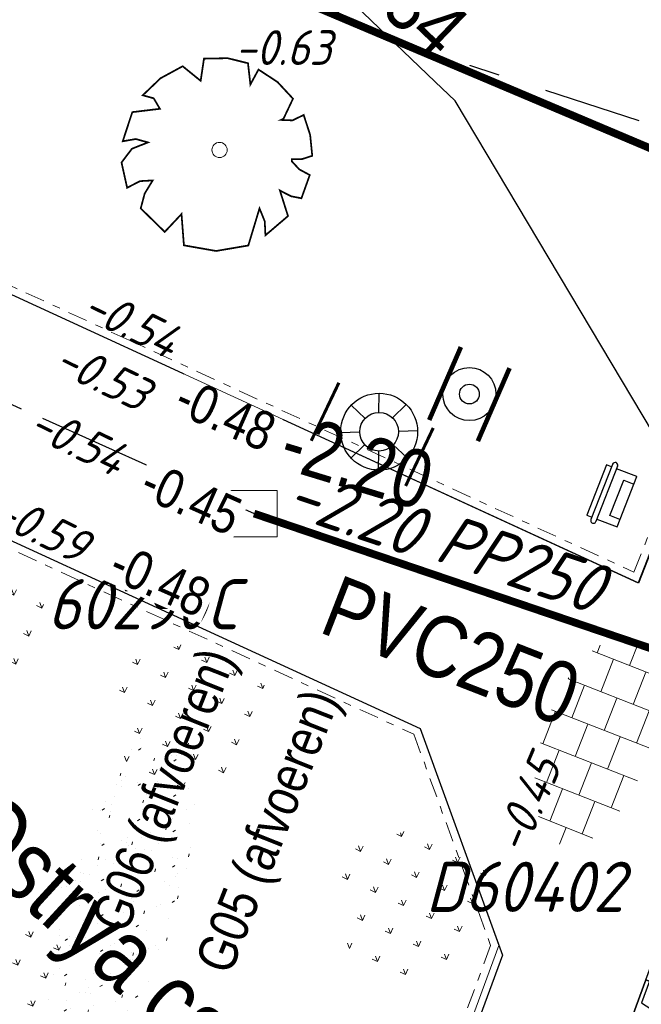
# Model space of a CAD drawing. Header units: metres. Extents: x 111546 to 149831, y 498798 to 507863.
# Tile 1051 of 1056: x 112003 to 112011, y 501972 to 501985. Entities that reach past the tile are written whole.
import ezdxf
from ezdxf import colors
from ezdxf.entities.mleader import LeaderData, LeaderLine
from ezdxf.enums import TextEntityAlignment as Align
from ezdxf.math import Vec2, Vec3

# ---------------------------------------------------------------- set-up
doc = ezdxf.new("R2010")
doc.units = ezdxf.units.M
for name, pattern in [('ACAD_ISO09W100', [45, 24, -3, 6, -3, 6, -3]), ('DASHDOT', [25.4, 12.7, -6.35, 0, -6.35]), ('DASHED', [19.05, 12.7, -6.35]), ('HIDDEN', [9.525, 6.35, -3.175]), ('JIS_02_0.7', [1.35, 0.75, -0.6])]:
    doc.linetypes.add(name, pattern=pattern)
for name, color, linetype in [('0-hoogte mv-bestaand', 253, 'Continuous'), ('0-hoogte mv-nieuw', 2, 'Continuous'), ('0-werkgrens', 210, 'FENCELINE1'), ('2-bs-Put inspectie', 252, 'Continuous'), ('2-bs-Put inspectie nummer', 252, 'Continuous'), ('2-bs-Streng gemengd', 252, 'ACAD_ISO09W100'), ('2-nw- bob-DWA', 20, 'Continuous'), ('2-nw-diameter DWA', 20, 'Continuous'), ('2-nw-streng-DWA PVC', 131, 'DASHED'), ('2-nw-tekst-flexibele aansluiting', 7, 'Continuous'), ('2-vw-DWA-streng-PVC250-excl grondwerk', 41, 'RI-HWA-V'), ('2-vw-Streng gemengd  bobtot', 54, 'Continuous'), ('2-vw-Streng gemengd diameter', 54, 'Continuous'), ('3-bs-irb 50x20', 13, 'Continuous'), ('3-nw-object-hondepoepbakken en afvalbakken', 2, 'Continuous'), ('3-nw-verkeersbord-paal-aanlegtek', 2, 'Continuous'), ('3-vw-band-ob 6x20', 30, 'Continuous'), ('3-vw-verkeersbord tekst', 3, 'JIS_02_0.7'), ('4-nw-boom tekst', 7, 'Continuous'), ('Q21_LICHTMAST', 252, 'Continuous'), ('Q26_BOOM', 252, 'Continuous'), ('T13_TALUDLIJN', 252, 'HIDDEN')]:
    doc.layers.add(name, color=color, linetype=linetype)
for name, color, linetype, lineweight in [('3-nw-arcering-trottoir', 2, 'Continuous', 15), ('3-nw-band-ob 10x20', 7, 'Continuous', 13), ('3-nw-band-ob 10x20-achterkant', 7, 'DASHDOT', 13), ('3-vw-object-hondepoepbakken en afvalbakken', 7, 'Continuous', 13), ('3-vw-verkeersbord-paal', 7, 'Continuous', 15), ('4-bs-gras', 253, 'Continuous', 9), ('4-nw-boom 1e grootte', 7, 'Continuous', 35), ('4-nw-gazon', 7, 'Continuous', 5)]:
    doc.layers.add(name, color=color, linetype=linetype, lineweight=lineweight)
doc.styles.get("Standard").update_dxf_attribs({"font": 'isocp-ie.shx'})
doc.styles.add('veysel', font='isocp-ie.shx', dxfattribs={"height": 0.1})
doc.styles.add('Zaanstad', font='ARIALN.TTF')
doc.styles.add('Zaanstad 1-100 3.5mm', font='ARIALN.TTF', dxfattribs={"height": 0.35})
doc.styles.add('Zaanstad 1-200 2.5mm', font='ARIALN.TTF', dxfattribs={"height": 0.5})
doc.styles.add('Zaanstad 1-500 1.8mm', font='ARIALN.TTF', dxfattribs={"height": 0.9})
doc.styles.add('Zaanstad 1-500 2.0mm', font='ARIALN.TTF', dxfattribs={"height": 1})
doc.linetypes.add('FENCELINE1', pattern='A,6.35,-2.54,[133,ltypeshp.shx,S=2.54,R=0,X=-2.54,Y=0],-2.54,25.4', length=36.83)
doc.linetypes.add('RI-HWA-V', pattern='A,2.5,[24,NLCS.SHX,S=1,R=0,X=0,Y=0],2.5,-1.8', length=6.8)

# ---------------------------------------------------------------- blocks, each defined once
blk = doc.blocks.new('Q21')
at = {"color": 0, "linetype": 'ByBlock', "lineweight": -2}
for p, q in [((-0.003, 0.25), (0.001, 0.5)), ((-0.181, 0.172), (-0.363, 0.343)), ((0.173, 0.18), (0.351, 0.353)), ((0.25, 0.008), (0.5, 0.015)), ((-0.25, -0.008), (-0.5, -0.015)), ((-0.186, -0.167), (-0.365, -0.341)), ((-0.01, -0.25), (-0.014, -0.5)), ((0.183, -0.171), (0.357, -0.336))]:
    blk.add_line(p, q, dxfattribs=at)
for radius in [0.498, 0.25]:
    blk.add_circle((0, 0), radius, dxfattribs=at)
blk = doc.blocks.new('Q26')
at = {"linetype": 'Continuous', "lineweight": 20, "const_width": 0.0225}
blk.add_lwpolyline([(0.757, 0.516), (1.237, 0.371), (1.308, -0.046), (1.235, -0.463), (0.83, -0.494), (1.061, -0.711), (0.757, -1.022), (0.565, -0.971), (0.395, -0.867), (0.404, -1.032), (0.49, -1.198), (0.163, -1.271), (-0.015, -1.136), (-0.097, -0.929), (-0.141, -1.084), (-0.112, -1.255), (-0.489, -1.131), (-0.532, -0.774), (-0.668, -0.854), (-0.707, -0.996), (-0.927, -0.766), (-1.083, -0.479), (-0.894, -0.246), (-1.181, -0.203), (-1.187, 0.104), (-1.122, 0.367), (-0.847, 0.398), (-1.04, 0.503), (-0.879, 0.749), (-0.663, 0.95), (-0.402, 0.826), (-0.388, 0.795), (-0.382, 0.942), (-0.452, 1.088), (-0.194, 1.172), (0.076, 1.199), (0.118, 1.07), (0.119, 0.935), (0.148, 0.935), (0.252, 1.031), (0.325, 1.167), (0.626, 1.059), (0.6, 0.925), (0.525, 0.78), (0.856, 0.885), (1.105, 0.593), (0.924, 0.584)], close=True, dxfattribs=at)
at = {"linetype": 'Continuous', "lineweight": 20}
blk.add_circle((0.001, -0.001), 0.0983, dxfattribs=at)
blk = doc.blocks.new('PUTVNB')
at = {"linetype": 'Continuous', "lineweight": 13}
blk.add_line((-0.008, -0.504), (-0.004, -0.498), dxfattribs=at)
at = {"linetype": 'Continuous', "lineweight": 13, "ltscale": 0.04, "flags": 128}
blk.add_lwpolyline([(-0.5, 0.5), (-0.5, -0.5), (0.5, -0.5), (0.5, 0.5), (-0.5, 0.5)], dxfattribs=at)
at = {"linetype": 'Continuous', "lineweight": 13}
blk.add_point((0, 0), dxfattribs=at)
blk = doc.blocks.new('3-inritblok 50 L')
blk.add_lwpolyline([(0, 0), (0.5, 0), (0.5, 0.5), (0, 0.5)], close=True)
for points in [[(0, 0.5), (0.5, 0.5)], [(0.5, 0.45), (0.2, 0.45), (0.1, 0)], [(0.5, 0.5), (0.5, 0)]]:
    blk.add_lwpolyline(points)
blk = doc.blocks.new('3-inritblok 50 R')
blk.add_lwpolyline([(0, 0), (0.5, 0), (0.5, 0.5), (0, 0.5)], close=True)
for points in [[(0, 0.5), (0.5, 0.5)], [(0, 0.45), (0.3, 0.45), (0.4, 0)], [(0.5, 0.5), (0.5, 0)]]:
    blk.add_lwpolyline(points)
blk = doc.blocks.new('3-inritblok 50')
blk.add_lwpolyline([(0, 0), (0, 0.5), (0.5, 0.5), (0.5, 0)], close=True)
blk.add_lwpolyline([(0, 0.45), (0.5, 0.45)])
blk = doc.blocks.new('*U635')
for name, p in [('3-inritblok 50 L', (0, 0)), ('3-inritblok 50', (0.5, 0)), ('3-inritblok 50', (1, 0)), ('3-inritblok 50', (1.5, 0)), ('3-inritblok 50', (2, 0)), ('3-inritblok 50', (2.5, 0)), ('3-inritblok 50 R', (3, 0))]:
    blk.add_blockref(name, p)
blk = doc.blocks.new('3-vuilnisbak')
for points in [[(0.35, 0.14), (0.35, 0.42), (-0.35, 0.42), (-0.35, 0.14)], [(0.245, 0.42), (0.245, 0.28), (-0.245, 0.28), (-0.245, 0.42)], [(-0.385, 0.14), (0.385, 0.14)], [(-0.383, 0.07), (0.385, 0.07)], [(-0.35, 0.07), (-0.35, 0), (0.35, 0), (0.35, 0.07)]]:
    blk.add_lwpolyline(points)
for centre, start, end in [((-0.385, 0.105), 90, 270), ((0.385, 0.105), 270, 90)]:
    blk.add_arc(centre, 0.035, start, end)
blk = doc.blocks.new('4-boom 1e grootte')
at = {"layer": '4-nw-boom tekst', "style": 'Zaanstad'}
blk.add_attdef('BOOMSOORT', text='', height=0.9, dxfattribs=at).set_placement((2.842, 1.834), align=Align.BOTTOM_LEFT)
blk = doc.blocks.new('paal_verkeersbord')
at = {"const_width": 0.035}
blk.add_lwpolyline([(-0.3, -0.1997), (0.3, -0.2003)], dxfattribs=at)
for radius in [0.2, 0.0745]:
    blk.add_circle((0, 0), radius)

msp = doc.modelspace()

# ---------------------------------------------------------------- hatches: boundary and pattern name
at = {"layer": '4-bs-gras'}
h = msp.add_hatch(dxfattribs=at)
h.set_pattern_fill('AGR-KRUIDEN', color=256, scale=0.04, pattern_type=2)
h.set_pattern_definition([(110.0468, (111981.19658, 501965.0691), (-0.3626612, 0.1687508), [0.075, -0.4906854]), (65.0468, (111981.19658, 501965.0691), (-0.362661, 0.168751), [0.075, -0.325]), (155.0468, (111981.19658, 501965.0691), (-0.168751, -0.362661), [0.075, -0.325])])
h.paths.add_polyline_path([(112003.6125, 501977.2639), (112002.8957, 501977.856), (112002.2409, 501977.6171), (112001.6677, 501977.6121), (112001.6765, 501976.6014), (112001.9776, 501975.7764), (112002.9077, 501975.833), (112003.3429, 501976.3383), (112003.5296, 501976.5386)])
h = msp.add_hatch(dxfattribs=at)
h.set_pattern_fill('AGR-KRUIDEN', color=256, scale=0.04, pattern_type=2)
h.set_pattern_definition([(110.0468, (111984.0558, 501964.02626), (-0.3626612, 0.1687508), [0.075, -0.4906854]), (65.0468, (111984.0558, 501964.02626), (-0.362661, 0.168751), [0.075, -0.325]), (155.0468, (111984.0558, 501964.02626), (-0.168751, -0.362661), [0.075, -0.325])])
h.paths.add_polyline_path([(112006.4718, 501976.221), (112005.7549, 501976.8131), (112005.1001, 501976.5742), (112004.5269, 501976.5692), (112004.5358, 501975.5586), (112004.8368, 501974.7336), (112005.7669, 501974.7902), (112006.2021, 501975.2955), (112006.3888, 501975.4958)])
h = msp.add_hatch(dxfattribs=at)
h.set_pattern_fill('AGR-KRUIDEN', color=256, scale=0.04, pattern_type=2)
h.set_pattern_definition([(110.0468, (111986.94276, 501961.60772), (-0.3626612, 0.1687508), [0.075, -0.4906854]), (65.0468, (111986.94276, 501961.6077), (-0.362661, 0.168751), [0.075, -0.325]), (155.0468, (111986.94276, 501961.6077), (-0.168751, -0.362661), [0.075, -0.325])])
h.paths.add_polyline_path([(112009.3587, 501973.8025), (112008.6418, 501974.3946), (112007.9871, 501974.1557), (112007.4139, 501974.1507), (112007.4227, 501973.14), (112007.7238, 501972.315), (112008.6538, 501972.3716), (112009.0891, 501972.8769), (112009.2757, 501973.0772)])
h = msp.add_hatch(dxfattribs=at)
h.set_pattern_fill('AGR-KRUIDEN', color=256, scale=0.04, pattern_type=2)
h.set_pattern_definition([(110.0468, (111981.41497, 501960.6417), (-0.3626612, 0.1687508), [0.075, -0.4906854]), (65.0468, (111981.41497, 501960.6417), (-0.362661, 0.168751), [0.075, -0.325]), (155.0468, (111981.41497, 501960.6417), (-0.168751, -0.362661), [0.075, -0.325])])
h.paths.add_polyline_path([(112003.8309, 501972.8364), (112003.114, 501973.4286), (112002.4593, 501973.1896), (112001.8861, 501973.1846), (112001.8949, 501972.174), (112002.196, 501971.349), (112003.1261, 501971.4056), (112003.5613, 501971.9109), (112003.7479, 501972.1112)])
at = {"layer": '4-nw-gazon', "ltscale": 0.1}
h = msp.add_hatch(dxfattribs=at)
h.set_pattern_fill('AGR-GRAS_GAZON', color=256, scale=0.25, angle=-113.13273, pattern_type=2)
h.set_pattern_definition([(241.78164, (112064.5933, 501874.53635), (0.2124434, -0.4326158), [0, -0.38, 0, -0.425, 0, -0.40625]), (211.78164, (112064.5933, 501874.53635), (-0.113171, -0.8250642), [0, -0.205, 0, -0.3425, 0, -0.13125]), (171.78164, (112064.8736, 501874.6628), (-0.7090806, -0.3214408), [0, -0.125, 0, -0.45, 0, -0.5875]), (161.78164, (112064.8736, 501874.6628), (-0.5948175, -0.5090546), [0, -0.0625, 0, -0.295, 0, -0.3375]), (255.28164, (112065.5638, 501873.92924), (0.2956015, -0.3487878), [0.0375, -0.523875]), (214.28164, (112064.78044, 501875.6657), (-0.0057321, -0.4571655), [0.0375, -0.523875])])
edge = h.paths.add_edge_path()
edge.add_ellipse((112004.5904, 501973.4431), major_axis=(-0.6872, -2.1913), ratio=0.3346445, start_angle=0, end_angle=360)

# ---------------------------------------------------------------- linework, layer by layer
at = {"layer": '2-bs-Streng gemengd', "ltscale": 0.1, "flags": 128}
msp.add_lwpolyline([(111983.0742, 501988.8471), (112006.3318, 501978.3755)], dxfattribs=at)
at = {"layer": '2-nw-streng-DWA PVC', "ltscale": 0.1, "const_width": 0.1}
msp.add_lwpolyline([(112014.3389, 501975.6563), (112006.3318, 501978.3755)], dxfattribs=at)
at = {"layer": '2-vw-DWA-streng-PVC250-excl grondwerk', "ltscale": 0.2, "flags": 128}
msp.add_lwpolyline([(112006.3318, 501978.3755), (112014.3389, 501975.6563)], dxfattribs=at)
at = {"layer": '3-nw-band-ob 10x20', "ltscale": 0.01}
msp.add_lwpolyline([(111999.365, 501979.779), (112008.482, 501975.592), (112009.5012, 501972.7852), (111998.244, 501942.1751, -0.4359573), (111992.8366, 501939.9133), (111951.1142, 501958.8501)], format="xyb", dxfattribs=at)
at = {"layer": '3-vw-band-ob 6x20', "ltscale": 0.05}
for points in [[(112012.58, 501980.721), (112011.309, 501977.473), (111999.9374, 501982.7035)], [(111998.926, 501978.8205), (111999.365, 501979.779), (112008.482, 501975.592), (112009.547, 501972.659), (112004.919, 501960.081), (111998.201, 501941.707), (111997.794, 501940.801)]]:
    msp.add_lwpolyline(points, dxfattribs=at)
at = {"layer": '3-vw-verkeersbord-paal', "const_width": 0.04}
for points in [[(112007.0722, 501979.3178), (112007.43, 501980.069)], [(112008.2943, 501978.7328), (112008.6521, 501979.4839)]]:
    msp.add_lwpolyline(points, dxfattribs=at)
at = {"layer": 'T13_TALUDLIJN', "ltscale": 0.2}
msp.add_lwpolyline([(112013.127, 501982.863), (112008.302, 501984.446), (112001.848, 501987.52)], dxfattribs=at)

# ---------------------------------------------------------------- block references
at = {"layer": '2-bs-Put inspectie', "xscale": 0.6, "yscale": 0.6, "zscale": 0.6}
msp.add_blockref('PUTVNB', (112006.3318, 501978.3755), dxfattribs=at)
at = {"layer": '3-bs-irb 50x20', "ltscale": 0.03, "rotation": 69.80421605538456}
msp.add_blockref('*U635', (112011.7037, 501971.6992), dxfattribs=at)
at = {"layer": '3-nw-object-hondepoepbakken en afvalbakken', "rotation": 248.5687173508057}
msp.add_blockref('3-vuilnisbak', (112010.7686, 501978.6816), dxfattribs=at)
at = {"layer": '3-nw-verkeersbord-paal-aanlegtek', "xscale": 1.716311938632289, "yscale": 1.716311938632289, "zscale": 1.716311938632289}
for rotation in [246.5859809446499, 66.58598094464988]:
    msp.add_blockref('paal_verkeersbord', (112009.1198, 501979.9221), dxfattribs=dict(at, rotation=rotation))
at = {"layer": '3-vw-object-hondepoepbakken en afvalbakken', "rotation": 248.5687173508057}
msp.add_blockref('3-vuilnisbak', (112010.7686, 501978.6816), dxfattribs=at)
at = {"layer": '4-nw-boom 1e grootte'}
ref = msp.add_blockref('4-boom 1e grootte', (111998.4384, 501973.1245), dxfattribs=dict(at, rotation=317.4143730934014))
ref.add_attrib('BOOMSOORT', '1e orde Ostrya carpinifolia', dxfattribs={"layer": '4-nw-boom tekst', "height": 0.9, "rotation": 317.41437, "style": 'Zaanstad'}).set_placement((111999.3936, 501976.5561), align=Align.BOTTOM_LEFT)
at = {"layer": 'Q21_LICHTMAST'}
msp.add_blockref('Q21', (112007.951, 501979.435), dxfattribs=at)
at = {"layer": 'Q26_BOOM', "rotation": 270}
msp.add_blockref('Q26', (112005.886, 501983.082), dxfattribs=at)

# ---------------------------------------------------------------- texts
at = {"layer": '0-hoogte mv-bestaand', "style": 'veysel', "oblique": 15}
for s, rotation, p in [('-0.63', 360, (112006.7084, 501984.1816)), ('-0.54', 334, (112004.6415, 501980.6489)), ('-0.53', 334, (112004.2709, 501979.9618)), ('-0.54', 334, (112003.9466, 501979.1248)), ('-0.59', 334, (112003.4744, 501977.9944)), ('-0.45', 67, (112010.0726, 501974.52))]:
    msp.add_text(s, height=0.45, rotation=rotation, dxfattribs=at).set_placement(p, align=Align.CENTER)
at = {"layer": '2-bs-Put inspectie nummer', "oblique": 15}
msp.add_text('60290C', height=0.65, dxfattribs=at).set_placement((112003.6536, 501976.6823), align=Align.BOTTOM_LEFT)
msp.add_text('D60402', height=0.65, dxfattribs=at).set_placement((112009.8356, 501973.2198), align=Align.CENTER)
at = {"layer": '2-nw-diameter DWA', "style": 'Zaanstad 1-500 2.0mm'}
msp.add_text('PVC250', height=0.8, rotation=338.71499, dxfattribs=at).set_placement((112008.6539, 501976.0056), align=Align.BOTTOM_CENTER)
at = {"layer": '2-vw-Streng gemengd  bobtot', "oblique": 15}
msp.add_text('-2.20', height=0.65, rotation=341.24275, dxfattribs=at).set_placement((112006.6405, 501978.1939), align=Align.BOTTOM_LEFT)
at = {"layer": '2-vw-Streng gemengd diameter', "oblique": 15}
msp.add_text('PP250', height=0.65, rotation=341.24275, dxfattribs=at).set_placement((112008.583, 501977.592), align=Align.BOTTOM_LEFT)
at = {"layer": '3-vw-verkeersbord tekst', "insert": (112006.1602, 501972.3312), "char_height": 0.5, "attachment_point": 7, "rotation": 68.32689, "line_spacing_factor": 0.63, "style": 'Zaanstad 1-100 3.5mm'}
msp.add_mtext_dynamic_manual_height_columns('\\A1;\\pxsm1;G05 (afvoeren)', width=6.090768, gutter_width=4.5, heights=[0], dxfattribs=at)

# ---------------------------------------------------------------- next in the draw order: texts
at = {"layer": '0-hoogte mv-nieuw', "insert": (112004.8179, 501978.6035), "char_height": 0.5, "attachment_point": 7, "rotation": 336.00094, "style": 'Zaanstad 1-200 2.5mm', "bg_fill": 3, "box_fill_scale": 1.1, "bg_fill_color": 256, "bg_fill_true_color": 13158600, "bg_fill_transparency": 0}
msp.add_mtext('\\A1;-0.45', dxfattribs=at)

# ---------------------------------------------------------------- next in the draw order: texts
at = {"layer": '0-hoogte mv-nieuw', "char_height": 0.5, "attachment_point": 7, "rotation": 336.00094, "style": 'Zaanstad 1-200 2.5mm', "bg_fill": 3, "box_fill_scale": 1.1, "bg_fill_color": 256, "bg_fill_true_color": 13158600, "bg_fill_transparency": 0}
for insert in [(112005.2621, 501979.6923), (112004.4151, 501977.5471)]:
    msp.add_mtext('\\A1;-0.48', dxfattribs=dict(at, insert=insert))

# ---------------------------------------------------------------- next in the draw order: linework, layer by layer
at = {"layer": '3-nw-band-ob 10x20-achterkant', "ltscale": 0.02}
msp.add_lwpolyline([(111999.4142, 501979.6463), (112008.4023, 501975.5186), (112009.3947, 501972.7854), (111998.1502, 501942.2096, -0.4359573), (111992.878, 501940.0044), (111951.1555, 501958.9412)], format="xyb", dxfattribs=at)

# ---------------------------------------------------------------- next in the draw order: texts
at = {"layer": '2-nw- bob-DWA', "style": 'Zaanstad 1-500 1.8mm'}
msp.add_text('-2.20', height=0.75, rotation=343.07383, dxfattribs=at).set_placement((112008.7128, 501979.1285), align=Align.TOP_RIGHT)
at = {"layer": '3-vw-verkeersbord tekst', "insert": (112004.8143, 501972.8642), "char_height": 0.5, "attachment_point": 7, "rotation": 68.32689, "line_spacing_factor": 0.63, "style": 'Zaanstad 1-100 3.5mm'}
msp.add_mtext_dynamic_manual_height_columns('\\A1;\\pxsm1;G06 (afvoeren)', width=6.090768, gutter_width=4.5, heights=[0], dxfattribs=at)

# ---------------------------------------------------------------- next in the draw order: leaders
at = {"layer": '2-nw-tekst-flexibele aansluiting'}
ml = msp.add_multileader_mtext('Standard', dxfattribs=at)
ml.set_content('Flexibele aansluiting\\P-2.24/-2.34', color=256, style='Zaanstad')
ml.set_leader_properties()
ml.build(insert=Vec2(0, 0))
ml.multileader.update_dxf_attribs({"has_text_frame": 1, "text_left_attachment_type": 6, "text_right_attachment_type": 5, "dogleg_length": 0.36, "arrow_head_size": 0.8, "scale": 0.5})
ctx = ml.context
ctx.base_point, ctx.scale, ctx.char_height, ctx.arrow_head_size, ctx.landing_gap_size, ctx.plane_origin, ctx.plane_x_axis, ctx.plane_y_axis = Vec3(112003.7404, 501990.4538), 0.5, 0.75, 0.8, 0.2, Vec3(112022.7968, 501972.4663), Vec3(0.7213931, -0.6925258), Vec3(0.6925258, 0.7213931)
ctx.left_attachment, ctx.right_attachment, ctx.text_align_type = 6, 5, 2
notes = []
notes.append((ctx, [(1, (1, 1, 0), (112008.9357, 501983.716), (-0.7213931, 0.6925258), 0.36, [(1, [(112013.3414, 501976.3274)], 0, [])])]))
ctx.mtext.insert, ctx.mtext.text_direction, ctx.mtext.rotation, ctx.mtext.alignment, ctx.mtext.flow_direction = Vec3(112010.0295, 501985.664), Vec3(0.7213931, -0.6925258), 5.5182008, 3, 5
ctx.mtext.has_bg_fill, ctx.mtext.bg_color, ctx.mtext.bg_scale_factor, ctx.mtext.bg_transparency, ctx.mtext.use_window_bg_color = 1, -1027028792, 1.5, 0, 1
for ctx, leaders in notes:
    for number, flags, end, landing, length, lines in leaders:
        leader = LeaderData()
        leader.index, (leader.has_last_leader_line, leader.has_dogleg_vector, leader.attachment_direction) = number, flags
        leader.last_leader_point, leader.dogleg_vector, leader.dogleg_length = Vec3(end), Vec3(landing), length
        for number, points, colour, breaks in lines:
            line = LeaderLine()
            line.index, line.vertices, line.color, line.breaks = number, Vec3.list(points), colors.encode_raw_color(colour), breaks
            leader.lines.append(line)
        ctx.leaders.append(leader)

# ---------------------------------------------------------------- next in the draw order: leaders
ml = msp.add_multileader_mtext('Standard', dxfattribs=at)
ml.set_content('Flexibele aansluiting\\P-2.24/-2.34', color=256, style='Zaanstad')
ml.set_leader_properties()
ml.build(insert=Vec2(0, 0))
ml.multileader.update_dxf_attribs({"has_text_frame": 1, "text_left_attachment_type": 6, "text_right_attachment_type": 5, "dogleg_length": 0.36, "arrow_head_size": 0.8, "scale": 0.5})
ctx = ml.context
ctx.base_point, ctx.scale, ctx.char_height, ctx.arrow_head_size, ctx.landing_gap_size, ctx.plane_origin, ctx.plane_x_axis, ctx.plane_y_axis = Vec3(112013.66, 501989.6516), 0.5, 0.75, 0.8, 0.2, Vec3(112032.7164, 501971.664), Vec3(0.7213931, -0.6925258), Vec3(0.6925258, 0.7213931)
ctx.left_attachment, ctx.right_attachment, ctx.text_align_type = 6, 5, 2
notes = []
notes.append((ctx, [(1, (1, 1, 0), (112018.8552, 501982.9137), (-0.7213931, 0.6925258), 0.36, [(1, [(112015.571, 501975.5274)], 0, [])])]))
ctx.mtext.insert, ctx.mtext.text_direction, ctx.mtext.rotation, ctx.mtext.alignment, ctx.mtext.flow_direction = Vec3(112019.9491, 501984.8618), Vec3(0.7213931, -0.6925258), 5.5182008, 3, 5
ctx.mtext.has_bg_fill, ctx.mtext.bg_color, ctx.mtext.bg_scale_factor, ctx.mtext.bg_transparency, ctx.mtext.use_window_bg_color = 1, -1027028792, 1.5, 0, 1
for ctx, leaders in notes:
    for number, flags, end, landing, length, lines in leaders:
        leader = LeaderData()
        leader.index, (leader.has_last_leader_line, leader.has_dogleg_vector, leader.attachment_direction) = number, flags
        leader.last_leader_point, leader.dogleg_vector, leader.dogleg_length = Vec3(end), Vec3(landing), length
        for number, points, colour, breaks in lines:
            line = LeaderLine()
            line.index, line.vertices, line.color, line.breaks = number, Vec3.list(points), colors.encode_raw_color(colour), breaks
            leader.lines.append(line)
        ctx.leaders.append(leader)

# ---------------------------------------------------------------- next in the draw order: hatches: boundary and pattern name
at = {"layer": '3-nw-arcering-trottoir'}
h = msp.add_hatch(dxfattribs=at)
h.set_pattern_fill('AVH-TEGEL_300X300_HALFST', color=256, scale=1.5, angle=228.53613, style=0, pattern_type=2)
h.set_pattern_definition([(248.559613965, (530494.11453, 213425.84062), (0.04493980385, -0.50110419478), [0.45, -0.45]), (338.55961396, (530494.11453, 213425.8406), (0.16448983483, 0.41885927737), [])])
edge = h.paths.add_edge_path()
edge.add_ellipse((112010.7603, 501975.4203), major_axis=(-0.4588, -1.3297), ratio=0.488545, start_angle=0, end_angle=360)

# ---------------------------------------------------------------- next in the draw order: linework, layer by layer
at = {"layer": '0-werkgrens', "ltscale": 0.1, "const_width": 0.1}
msp.add_lwpolyline([(111937.6057, 501931.922), (111910.8835, 501956.6175), (111909.3816, 501954.9408), (111906.7706, 501957.2621), (111908.5671, 501959.2168), (111904.725, 501962.6305), (111905.4429, 501963.4595, -0.2710214), (111910.9468, 501965.3311), (111929.7433, 501957.3784), (111943.285, 501951.4189), (111947.9989, 501961.4975), (111961.0012, 501955.5821), (111962.4982, 501958.88), (111981.4718, 501950.7813), (111993.4781, 501976.9643), (111994.9513, 501980.6635), (111997.7643, 501979.4017), (112001.4364, 501987.339), (112012.3968, 501982.7083), (112013.1894, 501982.2972), (112013.7669, 501983.9392), (112022.3995, 501980.8513)], format="xyb", dxfattribs=at)
at = {"layer": '3-nw-band-ob 10x20', "ltscale": 0.01}
msp.add_lwpolyline([(112000.5735, 501982.4106), (112011.3059, 501977.4817), (112012.5365, 501980.6264)], dxfattribs=at)
at = {"layer": '3-nw-band-ob 10x20-achterkant', "ltscale": 0.02}
msp.add_lwpolyline([(112000.6152, 501982.5015), (112011.2514, 501977.6168), (112012.4433, 501980.6628)], dxfattribs=at)

doc.saveas('drawing.dxf')
